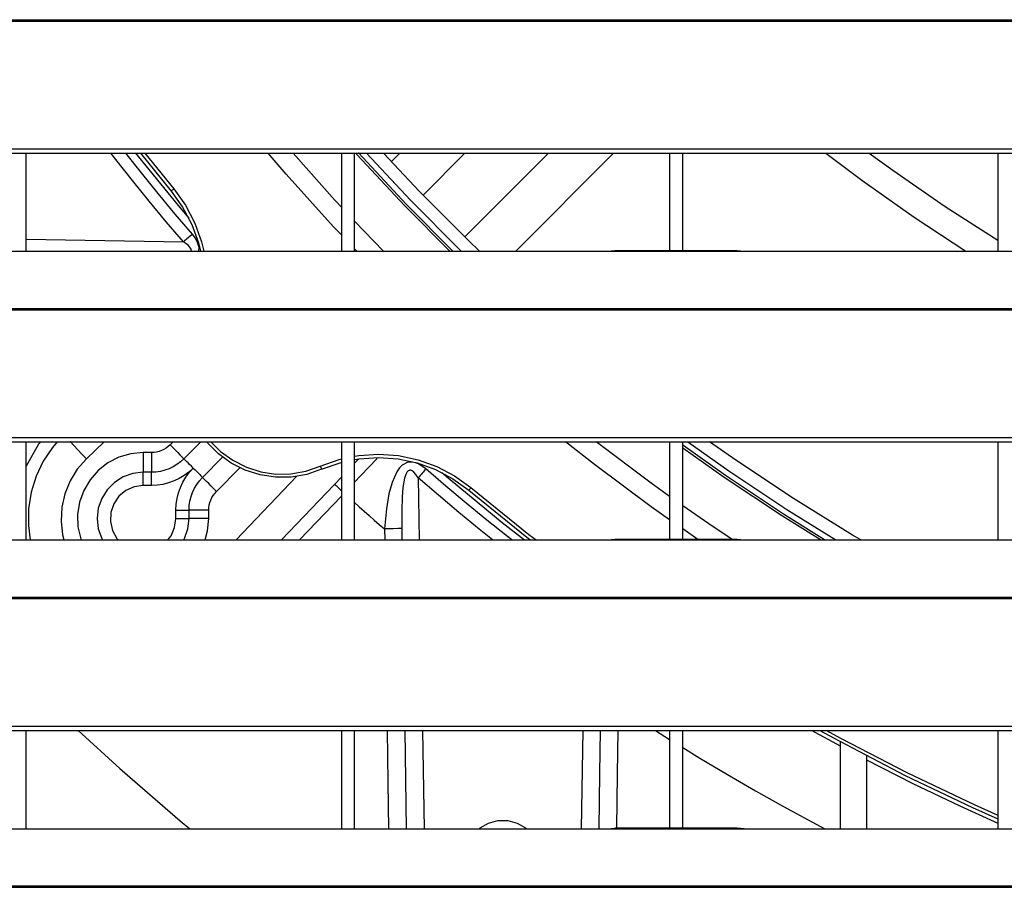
# Model space of a CAD drawing. Header units: millimetres. Extents: x 0 to 39025, y -31299 to 8400.
# Tile 263 of 382: x 6740 to 6890, y 6361 to 6493. Entities that reach past the tile are written whole.
import ezdxf

# ---------------------------------------------------------------- set-up
doc = ezdxf.new("R2010")
doc.units = ezdxf.units.MM

# ---------------------------------------------------------------- blocks, each defined once
blk = doc.blocks.new('*U55')
at = {"lineweight": 25}
for points in [[(16.21, 480.78), (16.21, 480.78), (1133.33, 480.78), (1133.33, 480.78)], [(16.21, 480.56), (16.21, 480.56), (1133.33, 480.56), (1133.33, 480.56)], [(7.21, 461.13), (7.21, 461.13), (1142.79, 461.13), (1142.79, 461.13)], [(7.21, 460.48), (7.21, 460.48), (1142.79, 460.48), (1142.79, 460.48)], [(137, 445.52), (137, 445.52), (137, 460.48), (137, 460.48)], [(154.4, 460.48), (154.4, 460.48), (159.08, 454.68), (159.08, 454.68)], [(155.05, 460.48), (155.05, 460.48), (159.47, 455), (159.47, 455)], [(185, 460.48), (185, 460.48), (185, 445.52), (185, 445.52)], [(187, 445.52), (187, 445.52), (187, 460.48), (187, 460.48)], [(192.63, 459.18), (192.63, 459.18), (193.91, 460.48), (193.91, 460.48)], [(197.46, 454.08), (197.46, 454.08), (203.82, 460.48), (203.82, 460.48)], [(203.82, 447.69), (203.82, 447.69), (216.54, 460.48), (216.54, 460.48)], [(211.56, 445.52), (211.56, 445.52), (226.45, 460.48), (226.45, 460.48)], [(235, 460.48), (235, 460.48), (235, 445.6), (235, 445.6)], [(237, 445.6), (237, 445.6), (237, 460.48), (237, 460.48)], [(285, 460.48), (285, 460.48), (285, 445.52), (285, 445.52)], [(191.4, 445.52), (191.4, 445.52), (187, 450.11), (187, 450.11)], [(137, 447.35), (137, 447.35), (160.94, 446.93), (160.94, 446.93)], [(41.99, 445.52), (41.99, 445.52), (224.99, 445.52), (224.99, 445.52)], [(187.35, 445.52), (187.35, 445.52), (187, 445.89), (187, 445.89)], [(224.99, 445.52), (224.99, 445.52), (247, 445.52), (247, 445.52)], [(245.31, 445.6), (245.31, 445.6), (226.65, 445.6), (226.65, 445.6)], [(247, 445.52), (247, 445.52), (818, 445.52), (818, 445.52)], [(16.21, 436.81), (16.21, 436.81), (1133.33, 436.81), (1133.33, 436.81)], [(16.21, 436.59), (16.21, 436.59), (1133.33, 436.59), (1133.33, 436.59)], [(7.21, 417.16), (7.21, 417.16), (1142.79, 417.16), (1142.79, 417.16)], [(7.21, 416.51), (7.21, 416.51), (1142.79, 416.51), (1142.79, 416.51)], [(137, 401.55), (137, 401.55), (137, 416.51), (137, 416.51)], [(148.88, 416.51), (148.88, 416.51), (146.16, 413.9), (146.16, 413.9)], [(159.36, 416.51), (159.36, 416.51), (158.9, 416.04), (158.9, 416.04)], [(163.6, 416.51), (163.6, 416.51), (161.02, 413.91), (161.02, 413.91)], [(185, 416.51), (185, 416.51), (185, 401.55), (185, 401.55)], [(187, 401.55), (187, 401.55), (187, 416.51), (187, 416.51)], [(235, 416.51), (235, 416.51), (235, 401.63), (235, 401.63)], [(237, 401.63), (237, 401.63), (237, 416.51), (237, 416.51)], [(285, 416.51), (285, 416.51), (285, 401.55), (285, 401.55)], [(156.07, 414.87), (156.07, 414.87), (154.8, 414.87), (154.8, 414.87)], [(163.84, 411.07), (163.84, 411.07), (166.91, 414.15), (166.91, 414.15)], [(165.97, 408.93), (165.97, 408.93), (169.55, 412.53), (169.55, 412.53)], [(187, 413.24), (187, 413.24), (187.64, 413.91), (187.64, 413.91)], [(156.07, 411.85), (156.07, 411.85), (154.8, 411.85), (154.8, 411.85)], [(168.98, 401.55), (168.98, 401.55), (178.16, 411.22), (178.16, 411.22)], [(175.9, 401.55), (175.9, 401.55), (185, 411.13), (185, 411.13)], [(156.07, 409.84), (156.07, 409.84), (154.8, 409.84), (154.8, 409.84)], [(196.69, 410.99), (196.69, 410.99), (196.86, 401.55), (196.86, 401.55)], [(178.65, 401.55), (178.65, 401.55), (185, 408.22), (185, 408.22)], [(159.79, 404.81), (159.79, 404.81), (159.79, 406.1), (159.79, 406.1)], [(161.8, 404.81), (161.8, 404.81), (161.8, 406.1), (161.8, 406.1)], [(164.8, 404.81), (164.8, 404.81), (164.8, 406.1), (164.8, 406.1)], [(191.58, 403.24), (191.58, 403.24), (191.6, 401.55), (191.6, 401.55)], [(194.19, 403.27), (194.19, 403.27), (194.22, 401.55), (194.22, 401.55)], [(239.31, 401.63), (239.31, 401.63), (237, 403.22), (237, 403.22)], [(41.99, 401.55), (41.99, 401.55), (224.99, 401.55), (224.99, 401.55)], [(224.99, 401.55), (224.99, 401.55), (247, 401.55), (247, 401.55)], [(245.31, 401.63), (245.31, 401.63), (226.65, 401.63), (226.65, 401.63)], [(247, 401.55), (247, 401.55), (818, 401.55), (818, 401.55)], [(16.21, 392.83), (16.21, 392.83), (1133.33, 392.83), (1133.33, 392.83)], [(16.21, 392.61), (16.21, 392.61), (1133.33, 392.61), (1133.33, 392.61)], [(7.21, 373.19), (7.21, 373.19), (1142.79, 373.19), (1142.79, 373.19)], [(7.21, 372.53), (7.21, 372.53), (1142.79, 372.53), (1142.79, 372.53)], [(137, 357.57), (137, 357.57), (137, 372.53), (137, 372.53)], [(185, 372.53), (185, 372.53), (185, 357.57), (185, 357.57)], [(187, 357.57), (187, 357.57), (187, 372.53), (187, 372.53)], [(194.66, 372.53), (194.66, 372.53), (194.88, 357.57), (194.88, 357.57)], [(197.37, 372.53), (197.37, 372.53), (197.63, 357.57), (197.63, 357.57)], [(221.58, 357.57), (221.58, 357.57), (221.84, 372.53), (221.84, 372.53)], [(232.84, 372.53), (232.84, 372.53), (235, 371.17), (235, 371.17)], [(235, 372.53), (235, 372.53), (235, 357.65), (235, 357.65)], [(237, 357.65), (237, 357.65), (237, 372.53), (237, 372.53)], [(256.68, 372.53), (256.68, 372.53), (261, 370.17), (261, 370.17)], [(285, 372.53), (285, 372.53), (285, 357.57), (285, 357.57)], [(261, 370.84), (261, 370.84), (261, 357.57), (261, 357.57)], [(265, 368.71), (265, 368.71), (265, 357.57), (265, 357.57)], [(41.99, 357.57), (41.99, 357.57), (224.99, 357.57), (224.99, 357.57)], [(224.99, 357.57), (224.99, 357.57), (247, 357.57), (247, 357.57)], [(245.31, 357.65), (245.31, 357.65), (226.65, 357.65), (226.65, 357.65)], [(247, 357.57), (247, 357.57), (818, 357.57), (818, 357.57)], [(16.21, 348.87), (16.21, 348.87), (1133.33, 348.87), (1133.33, 348.87)], [(16.21, 348.65), (16.21, 348.65), (1133.33, 348.65), (1133.33, 348.65)]]:
    blk.add_open_spline(points, degree=3, dxfattribs=at)
for points, knots in [([(160.94, 446.93), (160.94, 446.93), (158.31, 450.02), (158.31, 450.02), (158.31, 450.02), (155.72, 453.15), (155.72, 453.15), (155.72, 453.15), (153.17, 456.3), (153.17, 456.3), (153.17, 456.3), (150.64, 459.49), (150.64, 459.49), (150.64, 459.49), (149.87, 460.48), (149.87, 460.48)], [0, 0, 0, 0, 1, 1, 1, 2, 2, 2, 3, 3, 3, 4, 4, 4, 5, 5, 5, 5]), ([(162.31, 448.11), (162.31, 448.11), (159.69, 451.19), (159.69, 451.19), (159.69, 451.19), (157.11, 454.3), (157.11, 454.3), (157.11, 454.3), (154.57, 457.44), (154.57, 457.44), (154.57, 457.44), (152.16, 460.48), (152.16, 460.48)], [0, 0, 0, 0, 1, 1, 1, 2, 2, 2, 3, 3, 3, 4, 4, 4, 4]), ([(153.66, 460.48), (153.66, 460.48), (160.13, 452.5), (160.13, 452.5), (160.13, 452.5), (161.75, 450.57), (161.75, 450.57)], [0, 0, 0, 0, 1, 1, 1, 2, 2, 2, 2]), ([(185, 448), (185, 448), (183.82, 449.26), (183.82, 449.26), (183.82, 449.26), (176.6, 457.26), (176.6, 457.26), (176.6, 457.26), (173.83, 460.48), (173.83, 460.48)], [0, 0, 0, 0, 1, 1, 1, 2, 2, 2, 3, 3, 3, 3]), ([(185, 452.25), (185, 452.25), (184.03, 453.31), (184.03, 453.31), (184.03, 453.31), (177.65, 460.48), (177.65, 460.48)], [0, 0, 0, 0, 1, 1, 1, 2, 2, 2, 2]), ([(201.51, 445.52), (201.51, 445.52), (194.65, 452.43), (194.65, 452.43), (194.65, 452.43), (187.38, 460.24), (187.38, 460.24), (187.38, 460.24), (187.17, 460.48), (187.17, 460.48)], [0, 0, 0, 0, 1, 1, 1, 2, 2, 2, 3, 3, 3, 3]), ([(201.99, 445.52), (201.99, 445.52), (194.9, 452.67), (194.9, 452.67), (194.9, 452.67), (187.64, 460.47), (187.64, 460.47), (187.64, 460.47), (187.62, 460.48), (187.62, 460.48)], [0, 0, 0, 0, 1, 1, 1, 2, 2, 2, 3, 3, 3, 3]), ([(188.82, 460.48), (188.82, 460.48), (195.53, 453.29), (195.53, 453.29), (195.53, 453.29), (203.02, 445.76), (203.02, 445.76), (203.02, 445.76), (203.27, 445.52), (203.27, 445.52)], [0, 0, 0, 0, 1, 1, 1, 2, 2, 2, 3, 3, 3, 3]), ([(206.06, 445.52), (206.06, 445.52), (204.37, 447.15), (204.37, 447.15), (204.37, 447.15), (196.92, 454.64), (196.92, 454.64), (196.92, 454.64), (191.44, 460.48), (191.44, 460.48)], [0, 0, 0, 0, 1, 1, 1, 2, 2, 2, 3, 3, 3, 3]), ([(258.8, 460.48), (258.8, 460.48), (264.3, 456.32), (264.3, 456.32), (264.3, 456.32), (272.26, 450.69), (272.26, 450.69), (272.26, 450.69), (280.13, 445.52), (280.13, 445.52)], [0, 0, 0, 0, 1, 1, 1, 2, 2, 2, 3, 3, 3, 3]), ([(265.43, 460.48), (265.43, 460.48), (269.01, 457.86), (269.01, 457.86), (269.01, 457.86), (277, 452.33), (277, 452.33), (277, 452.33), (285, 447.22), (285, 447.22)], [0, 0, 0, 0, 1, 1, 1, 2, 2, 2, 3, 3, 3, 3]), ([(159.47, 455), (159.47, 455), (159.39, 454.94), (159.39, 454.94), (159.39, 454.94), (159.32, 454.88), (159.32, 454.88), (159.32, 454.88), (159.25, 454.82), (159.25, 454.82), (159.25, 454.82), (159.19, 454.77), (159.19, 454.77), (159.19, 454.77), (159.15, 454.74), (159.15, 454.74), (159.15, 454.74), (159.11, 454.7), (159.11, 454.7), (159.11, 454.7), (159.09, 454.69), (159.09, 454.69), (159.09, 454.69), (159.08, 454.68), (159.08, 454.68)], [0, 0, 0, 0, 1, 1, 1, 2, 2, 2, 3, 3, 3, 4, 4, 4, 5, 5, 5, 6, 6, 6, 7, 7, 7, 8, 8, 8, 8]), ([(159.08, 454.68), (159.08, 454.68), (160.82, 452.25), (160.82, 452.25), (160.82, 452.25), (162.21, 449.6), (162.21, 449.6), (162.21, 449.6), (163.22, 446.79), (163.22, 446.79), (163.22, 446.79), (163.54, 445.52), (163.54, 445.52)], [0, 0, 0, 0, 1, 1, 1, 2, 2, 2, 3, 3, 3, 4, 4, 4, 4]), ([(159.47, 455), (159.47, 455), (161.24, 452.52), (161.24, 452.52), (161.24, 452.52), (162.67, 449.81), (162.67, 449.81), (162.67, 449.81), (163.7, 446.93), (163.7, 446.93), (163.7, 446.93), (164.05, 445.52), (164.05, 445.52)], [0, 0, 0, 0, 1, 1, 1, 2, 2, 2, 3, 3, 3, 4, 4, 4, 4]), ([(162.31, 448.11), (162.31, 448.11), (162.15, 447.98), (162.15, 447.98), (162.15, 447.98), (162, 447.84), (162, 447.84), (162, 447.84), (161.83, 447.69), (161.83, 447.69), (161.83, 447.69), (161.66, 447.55), (161.66, 447.55), (161.66, 447.55), (161.48, 447.4), (161.48, 447.4), (161.48, 447.4), (161.3, 447.24), (161.3, 447.24), (161.3, 447.24), (161.13, 447.08), (161.13, 447.08), (161.13, 447.08), (160.94, 446.93), (160.94, 446.93)], [0, 0, 0, 0, 1, 1, 1, 2, 2, 2, 3, 3, 3, 4, 4, 4, 5, 5, 5, 6, 6, 6, 7, 7, 7, 8, 8, 8, 8]), ([(163.3, 445.52), (163.3, 445.52), (163.34, 446.08), (163.34, 446.08), (163.34, 446.08), (163.05, 446.99), (163.05, 446.99), (163.05, 446.99), (162.73, 447.55), (162.73, 447.55), (162.73, 447.55), (162.31, 448.11), (162.31, 448.11)], [0, 0, 0, 0, 1, 1, 1, 2, 2, 2, 3, 3, 3, 4, 4, 4, 4]), ([(162.08, 445.52), (162.08, 445.52), (162.09, 445.54), (162.09, 445.54), (162.09, 445.54), (162.12, 445.68), (162.12, 445.68), (162.12, 445.68), (162.1, 445.83), (162.1, 445.83), (162.1, 445.83), (162.02, 446.01), (162.02, 446.01), (162.02, 446.01), (161.89, 446.2), (161.89, 446.2), (161.89, 446.2), (161.69, 446.4), (161.69, 446.4), (161.69, 446.4), (160.94, 446.93), (160.94, 446.93)], [0, 0, 0, 0, 1, 1, 1, 2, 2, 2, 3, 3, 3, 4, 4, 4, 5, 5, 5, 6, 6, 6, 7, 7, 7, 7]), ([(224.99, 445.52), (224.99, 445.52), (226.12, 445.57), (226.12, 445.57), (226.12, 445.57), (226.65, 445.57), (226.65, 445.57)], [0, 0, 0, 0, 1, 1, 1, 2, 2, 2, 2]), ([(245.31, 445.58), (245.31, 445.58), (245.83, 445.57), (245.83, 445.57), (245.83, 445.57), (247, 445.52), (247, 445.52)], [0, 0, 0, 0, 1, 1, 1, 2, 2, 2, 2]), ([(139.21, 416.51), (139.21, 416.51), (138.87, 416.11), (138.87, 416.11), (138.87, 416.11), (137, 412.78), (137, 412.78)], [0, 0, 0, 0, 1, 1, 1, 2, 2, 2, 2]), ([(141.72, 416.51), (141.72, 416.51), (141.01, 415.65), (141.01, 415.65), (141.01, 415.65), (139.6, 413.53), (139.6, 413.53), (139.6, 413.53), (138.51, 411.24), (138.51, 411.24), (138.51, 411.24), (137.75, 408.8), (137.75, 408.8), (137.75, 408.8), (137.36, 406.29), (137.36, 406.29), (137.36, 406.29), (137.33, 403.74), (137.33, 403.74), (137.33, 403.74), (137.6, 401.55), (137.6, 401.55)], [0, 0, 0, 0, 1, 1, 1, 2, 2, 2, 3, 3, 3, 4, 4, 4, 5, 5, 5, 6, 6, 6, 7, 7, 7, 7]), ([(146.16, 413.9), (146.16, 413.9), (145.49, 414.61), (145.49, 414.61), (145.49, 414.61), (144.84, 415.29), (144.84, 415.29), (144.84, 415.29), (144.24, 415.92), (144.24, 415.92), (144.24, 415.92), (143.72, 416.47), (143.72, 416.47), (143.72, 416.47), (143.69, 416.51), (143.69, 416.51)], [0, 0, 0, 0, 1, 1, 1, 2, 2, 2, 3, 3, 3, 4, 4, 4, 5, 5, 5, 5]), ([(158.9, 416.04), (158.9, 416.04), (158.61, 415.78), (158.61, 415.78), (158.61, 415.78), (158.29, 415.54), (158.29, 415.54), (158.29, 415.54), (157.95, 415.34), (157.95, 415.34), (157.95, 415.34), (157.6, 415.17), (157.6, 415.17), (157.6, 415.17), (157.23, 415.04), (157.23, 415.04), (157.23, 415.04), (156.85, 414.94), (156.85, 414.94), (156.85, 414.94), (156.46, 414.88), (156.46, 414.88), (156.46, 414.88), (156.07, 414.87), (156.07, 414.87)], [0, 0, 0, 0, 1, 1, 1, 2, 2, 2, 3, 3, 3, 4, 4, 4, 5, 5, 5, 6, 6, 6, 7, 7, 7, 8, 8, 8, 8]), ([(158.9, 416.04), (158.9, 416.04), (159.31, 415.63), (159.31, 415.63), (159.31, 415.63), (159.71, 415.23), (159.71, 415.23), (159.71, 415.23), (160.08, 414.86), (160.08, 414.86), (160.08, 414.86), (160.4, 414.53), (160.4, 414.53), (160.4, 414.53), (160.66, 414.27), (160.66, 414.27), (160.66, 414.27), (160.86, 414.07), (160.86, 414.07), (160.86, 414.07), (160.98, 413.95), (160.98, 413.95), (160.98, 413.95), (161.02, 413.91), (161.02, 413.91)], [0, 0, 0, 0, 1, 1, 1, 2, 2, 2, 3, 3, 3, 4, 4, 4, 5, 5, 5, 6, 6, 6, 7, 7, 7, 8, 8, 8, 8]), ([(182, 412.31), (182, 412.31), (179.73, 411.53), (179.73, 411.53), (179.73, 411.53), (177.38, 411.12), (177.38, 411.12), (177.38, 411.12), (174.99, 411.09), (174.99, 411.09), (174.99, 411.09), (172.63, 411.45), (172.63, 411.45), (172.63, 411.45), (170.35, 412.17), (170.35, 412.17), (170.35, 412.17), (168.22, 413.25), (168.22, 413.25), (168.22, 413.25), (166.29, 414.66), (166.29, 414.66), (166.29, 414.66), (164.59, 416.36), (164.59, 416.36), (164.59, 416.36), (164.47, 416.51), (164.47, 416.51)], [0, 0, 0, 0, 1, 1, 1, 2, 2, 2, 3, 3, 3, 4, 4, 4, 5, 5, 5, 6, 6, 6, 7, 7, 7, 8, 8, 8, 9, 9, 9, 9]), ([(165.13, 416.51), (165.13, 416.51), (166.61, 415.04), (166.61, 415.04), (166.61, 415.04), (168.48, 413.68), (168.48, 413.68), (168.48, 413.68), (170.54, 412.64), (170.54, 412.64), (170.54, 412.64), (172.74, 411.94), (172.74, 411.94), (172.74, 411.94), (175.03, 411.59), (175.03, 411.59), (175.03, 411.59), (177.33, 411.62), (177.33, 411.62), (177.33, 411.62), (179.61, 412.02), (179.61, 412.02), (179.61, 412.02), (181.79, 412.77), (181.79, 412.77)], [0, 0, 0, 0, 1, 1, 1, 2, 2, 2, 3, 3, 3, 4, 4, 4, 5, 5, 5, 6, 6, 6, 7, 7, 7, 8, 8, 8, 8]), ([(235, 404.61), (235, 404.61), (232.22, 406.59), (232.22, 406.59), (232.22, 406.59), (223.59, 413.03), (223.59, 413.03), (223.59, 413.03), (219.16, 416.51), (219.16, 416.51)], [0, 0, 0, 0, 1, 1, 1, 2, 2, 2, 3, 3, 3, 3]), ([(235, 408.18), (235, 408.18), (232.18, 410.22), (232.18, 410.22), (232.18, 410.22), (223.84, 416.51), (223.84, 416.51)], [0, 0, 0, 0, 1, 1, 1, 2, 2, 2, 2]), ([(258.62, 401.55), (258.62, 401.55), (252.37, 405.46), (252.37, 405.46), (252.37, 405.46), (243.51, 411.35), (243.51, 411.35), (243.51, 411.35), (237, 415.97), (237, 415.97)], [0, 0, 0, 0, 1, 1, 1, 2, 2, 2, 3, 3, 3, 3]), ([(257.97, 401.55), (257.97, 401.55), (252.19, 405.17), (252.19, 405.17), (252.19, 405.17), (243.32, 411.07), (243.32, 411.07), (243.32, 411.07), (237, 415.55), (237, 415.55)], [0, 0, 0, 0, 1, 1, 1, 2, 2, 2, 3, 3, 3, 3]), ([(237.77, 416.51), (237.77, 416.51), (244.02, 412.09), (244.02, 412.09), (244.02, 412.09), (252.85, 406.21), (252.85, 406.21), (252.85, 406.21), (260.34, 401.55), (260.34, 401.55)], [0, 0, 0, 0, 1, 1, 1, 2, 2, 2, 3, 3, 3, 3]), ([(264.13, 401.55), (264.13, 401.55), (262.86, 402.29), (262.86, 402.29), (262.86, 402.29), (253.89, 407.85), (253.89, 407.85), (253.89, 407.85), (245.11, 413.69), (245.11, 413.69), (245.11, 413.69), (241.09, 416.51), (241.09, 416.51)], [0, 0, 0, 0, 1, 1, 1, 2, 2, 2, 3, 3, 3, 4, 4, 4, 4]), ([(154.8, 414.87), (154.8, 414.87), (152.92, 414.68), (152.92, 414.68), (152.92, 414.68), (151.12, 414.16), (151.12, 414.16), (151.12, 414.16), (149.44, 413.3), (149.44, 413.3), (149.44, 413.3), (147.95, 412.14), (147.95, 412.14), (147.95, 412.14), (146.71, 410.72), (146.71, 410.72), (146.71, 410.72), (145.75, 409.09), (145.75, 409.09), (145.75, 409.09), (145.11, 407.31), (145.11, 407.31), (145.11, 407.31), (144.82, 405.44), (144.82, 405.44), (144.82, 405.44), (144.88, 403.56), (144.88, 403.56), (144.88, 403.56), (145.29, 401.71), (145.29, 401.71), (145.29, 401.71), (145.34, 401.55), (145.34, 401.55)], [0, 0, 0, 0, 1, 1, 1, 2, 2, 2, 3, 3, 3, 4, 4, 4, 5, 5, 5, 6, 6, 6, 7, 7, 7, 8, 8, 8, 9, 9, 9, 10, 10, 10, 11, 11, 11, 11]), ([(154.8, 414.87), (154.8, 414.87), (154.8, 414.28), (154.8, 414.28), (154.8, 414.28), (154.8, 413.71), (154.8, 413.71), (154.8, 413.71), (154.8, 413.19), (154.8, 413.19), (154.8, 413.19), (154.8, 412.73), (154.8, 412.73), (154.8, 412.73), (154.8, 412.36), (154.8, 412.36), (154.8, 412.36), (154.8, 412.08), (154.8, 412.08), (154.8, 412.08), (154.8, 411.91), (154.8, 411.91), (154.8, 411.91), (154.8, 411.85), (154.8, 411.85)], [0, 0, 0, 0, 1, 1, 1, 2, 2, 2, 3, 3, 3, 4, 4, 4, 5, 5, 5, 6, 6, 6, 7, 7, 7, 8, 8, 8, 8]), ([(156.07, 414.87), (156.07, 414.87), (156.07, 414.28), (156.07, 414.28), (156.07, 414.28), (156.07, 413.71), (156.07, 413.71), (156.07, 413.71), (156.07, 413.19), (156.07, 413.19), (156.07, 413.19), (156.07, 412.73), (156.07, 412.73), (156.07, 412.73), (156.07, 412.36), (156.07, 412.36), (156.07, 412.36), (156.07, 412.08), (156.07, 412.08), (156.07, 412.08), (156.07, 411.91), (156.07, 411.91), (156.07, 411.91), (156.07, 411.85), (156.07, 411.85)], [0, 0, 0, 0, 1, 1, 1, 2, 2, 2, 3, 3, 3, 4, 4, 4, 5, 5, 5, 6, 6, 6, 7, 7, 7, 8, 8, 8, 8]), ([(187, 414.31), (187, 414.31), (187.65, 414.41), (187.65, 414.41), (187.65, 414.41), (190.68, 414.62), (190.68, 414.62), (190.68, 414.62), (193.72, 414.4), (193.72, 414.4), (193.72, 414.4), (196.7, 413.76), (196.7, 413.76), (196.7, 413.76), (199.57, 412.72), (199.57, 412.72), (199.57, 412.72), (202.25, 411.29), (202.25, 411.29), (202.25, 411.29), (204.73, 409.51), (204.73, 409.51)], [0, 0, 0, 0, 1, 1, 1, 2, 2, 2, 3, 3, 3, 4, 4, 4, 5, 5, 5, 6, 6, 6, 7, 7, 7, 7]), ([(187, 413.81), (187, 413.81), (187.71, 413.92), (187.71, 413.92), (187.71, 413.92), (190.68, 414.12), (190.68, 414.12), (190.68, 414.12), (193.65, 413.9), (193.65, 413.9), (193.65, 413.9), (196.56, 413.28), (196.56, 413.28), (196.56, 413.28), (199.36, 412.26), (199.36, 412.26), (199.36, 412.26), (201.99, 410.87), (201.99, 410.87), (201.99, 410.87), (204.41, 409.12), (204.41, 409.12)], [0, 0, 0, 0, 1, 1, 1, 2, 2, 2, 3, 3, 3, 4, 4, 4, 5, 5, 5, 6, 6, 6, 7, 7, 7, 7]), ([(146.16, 413.9), (146.16, 413.9), (144.77, 412.32), (144.77, 412.32), (144.77, 412.32), (143.67, 410.53), (143.67, 410.53), (143.67, 410.53), (142.88, 408.58), (142.88, 408.58), (142.88, 408.58), (142.42, 406.53), (142.42, 406.53), (142.42, 406.53), (142.3, 404.43), (142.3, 404.43), (142.3, 404.43), (142.54, 402.34), (142.54, 402.34), (142.54, 402.34), (142.73, 401.55), (142.73, 401.55)], [0, 0, 0, 0, 1, 1, 1, 2, 2, 2, 3, 3, 3, 4, 4, 4, 5, 5, 5, 6, 6, 6, 7, 7, 7, 7]), ([(161.02, 413.91), (161.02, 413.91), (160.51, 413.45), (160.51, 413.45), (160.51, 413.45), (159.96, 413.04), (159.96, 413.04), (159.96, 413.04), (159.37, 412.68), (159.37, 412.68), (159.37, 412.68), (158.75, 412.39), (158.75, 412.39), (158.75, 412.39), (158.1, 412.15), (158.1, 412.15), (158.1, 412.15), (157.44, 411.98), (157.44, 411.98), (157.44, 411.98), (156.75, 411.88), (156.75, 411.88), (156.75, 411.88), (156.07, 411.85), (156.07, 411.85)], [0, 0, 0, 0, 1, 1, 1, 2, 2, 2, 3, 3, 3, 4, 4, 4, 5, 5, 5, 6, 6, 6, 7, 7, 7, 8, 8, 8, 8]), ([(162.43, 412.48), (162.43, 412.48), (162.16, 412.77), (162.16, 412.77), (162.16, 412.77), (161.89, 413.03), (161.89, 413.03), (161.89, 413.03), (161.65, 413.28), (161.65, 413.28), (161.65, 413.28), (161.43, 413.49), (161.43, 413.49), (161.43, 413.49), (161.25, 413.67), (161.25, 413.67), (161.25, 413.67), (161.13, 413.8), (161.13, 413.8), (161.13, 413.8), (161.04, 413.88), (161.04, 413.88), (161.04, 413.88), (161.02, 413.91), (161.02, 413.91)], [0, 0, 0, 0, 1, 1, 1, 2, 2, 2, 3, 3, 3, 4, 4, 4, 5, 5, 5, 6, 6, 6, 7, 7, 7, 8, 8, 8, 8]), ([(181.79, 412.77), (181.79, 412.77), (184.67, 413.8), (184.67, 413.8), (184.67, 413.8), (185, 413.89), (185, 413.89)], [0, 0, 0, 0, 1, 1, 1, 2, 2, 2, 2]), ([(181.79, 412.77), (181.79, 412.77), (181.84, 412.68), (181.84, 412.68), (181.84, 412.68), (181.87, 412.6), (181.87, 412.6), (181.87, 412.6), (181.91, 412.51), (181.91, 412.51), (181.91, 412.51), (181.93, 412.45), (181.93, 412.45), (181.93, 412.45), (181.96, 412.39), (181.96, 412.39), (181.96, 412.39), (181.98, 412.34), (181.98, 412.34), (181.98, 412.34), (181.99, 412.32), (181.99, 412.32), (181.99, 412.32), (182, 412.31), (182, 412.31)], [0, 0, 0, 0, 1, 1, 1, 2, 2, 2, 3, 3, 3, 4, 4, 4, 5, 5, 5, 6, 6, 6, 7, 7, 7, 8, 8, 8, 8]), ([(182, 412.31), (182, 412.31), (184.8, 413.31), (184.8, 413.31), (184.8, 413.31), (185, 413.36), (185, 413.36)], [0, 0, 0, 0, 1, 1, 1, 2, 2, 2, 2]), ([(187, 410.34), (187, 410.34), (187.95, 411.34), (187.95, 411.34), (187.95, 411.34), (190.39, 413.92), (190.39, 413.92), (190.39, 413.92), (190.4, 413.95), (190.4, 413.95)], [0, 0, 0, 0, 1, 1, 1, 2, 2, 2, 3, 3, 3, 3]), ([(197.87, 412.36), (197.87, 412.36), (196.76, 413.12), (196.76, 413.12), (196.76, 413.12), (196.3, 413.3), (196.3, 413.3), (196.3, 413.3), (195.85, 413.4), (195.85, 413.4), (195.85, 413.4), (195.05, 413.35), (195.05, 413.35), (195.05, 413.35), (194.28, 412.95), (194.28, 412.95), (194.28, 412.95), (193.84, 412.51), (193.84, 412.51), (193.84, 412.51), (193.43, 411.93), (193.43, 411.93), (193.43, 411.93), (192.72, 410.32), (192.72, 410.32), (192.72, 410.32), (192.25, 408.55), (192.25, 408.55), (192.25, 408.55), (191.86, 406.27), (191.86, 406.27), (191.86, 406.27), (191.56, 403.24), (191.56, 403.24)], [0, 0, 0, 0, 1, 1, 1, 2, 2, 2, 3, 3, 3, 4, 4, 4, 5, 5, 5, 6, 6, 6, 7, 7, 7, 8, 8, 8, 9, 9, 9, 10, 10, 10, 11, 11, 11, 11]), ([(154.8, 411.85), (154.8, 411.85), (153.24, 411.68), (153.24, 411.68), (153.24, 411.68), (151.76, 411.15), (151.76, 411.15), (151.76, 411.15), (150.43, 410.31), (150.43, 410.31), (150.43, 410.31), (149.32, 409.2), (149.32, 409.2), (149.32, 409.2), (148.49, 407.87), (148.49, 407.87), (148.49, 407.87), (147.97, 406.38), (147.97, 406.38), (147.97, 406.38), (147.8, 404.81), (147.8, 404.81), (147.8, 404.81), (147.97, 403.24), (147.97, 403.24), (147.97, 403.24), (148.49, 401.76), (148.49, 401.76), (148.49, 401.76), (148.6, 401.55), (148.6, 401.55)], [0, 0, 0, 0, 1, 1, 1, 2, 2, 2, 3, 3, 3, 4, 4, 4, 5, 5, 5, 6, 6, 6, 7, 7, 7, 8, 8, 8, 9, 9, 9, 10, 10, 10, 10]), ([(154.8, 409.84), (154.8, 409.84), (154.8, 410.23), (154.8, 410.23), (154.8, 410.23), (154.8, 410.61), (154.8, 410.61), (154.8, 410.61), (154.8, 410.95), (154.8, 410.95), (154.8, 410.95), (154.8, 411.26), (154.8, 411.26), (154.8, 411.26), (154.8, 411.51), (154.8, 411.51), (154.8, 411.51), (154.8, 411.7), (154.8, 411.7), (154.8, 411.7), (154.8, 411.81), (154.8, 411.81), (154.8, 411.81), (154.8, 411.85), (154.8, 411.85)], [0, 0, 0, 0, 1, 1, 1, 2, 2, 2, 3, 3, 3, 4, 4, 4, 5, 5, 5, 6, 6, 6, 7, 7, 7, 8, 8, 8, 8]), ([(162.43, 412.48), (162.43, 412.48), (161.78, 411.89), (161.78, 411.89), (161.78, 411.89), (161.07, 411.36), (161.07, 411.36), (161.07, 411.36), (160.31, 410.91), (160.31, 410.91), (160.31, 410.91), (159.51, 410.53), (159.51, 410.53), (159.51, 410.53), (158.68, 410.23), (158.68, 410.23), (158.68, 410.23), (157.83, 410.01), (157.83, 410.01), (157.83, 410.01), (156.95, 409.88), (156.95, 409.88), (156.95, 409.88), (156.07, 409.84), (156.07, 409.84)], [0, 0, 0, 0, 1, 1, 1, 2, 2, 2, 3, 3, 3, 4, 4, 4, 5, 5, 5, 6, 6, 6, 7, 7, 7, 8, 8, 8, 8]), ([(156.07, 409.84), (156.07, 409.84), (156.07, 410.23), (156.07, 410.23), (156.07, 410.23), (156.07, 410.61), (156.07, 410.61), (156.07, 410.61), (156.07, 410.95), (156.07, 410.95), (156.07, 410.95), (156.07, 411.26), (156.07, 411.26), (156.07, 411.26), (156.07, 411.51), (156.07, 411.51), (156.07, 411.51), (156.07, 411.7), (156.07, 411.7), (156.07, 411.7), (156.07, 411.81), (156.07, 411.81), (156.07, 411.81), (156.07, 411.85), (156.07, 411.85)], [0, 0, 0, 0, 1, 1, 1, 2, 2, 2, 3, 3, 3, 4, 4, 4, 5, 5, 5, 6, 6, 6, 7, 7, 7, 8, 8, 8, 8]), ([(159.79, 406.1), (159.79, 406.1), (159.84, 406.98), (159.84, 406.98), (159.84, 406.98), (159.97, 407.85), (159.97, 407.85), (159.97, 407.85), (160.18, 408.72), (160.18, 408.72), (160.18, 408.72), (160.49, 409.56), (160.49, 409.56), (160.49, 409.56), (160.86, 410.36), (160.86, 410.36), (160.86, 410.36), (161.31, 411.12), (161.31, 411.12), (161.31, 411.12), (161.84, 411.83), (161.84, 411.83), (161.84, 411.83), (162.43, 412.48), (162.43, 412.48)], [0, 0, 0, 0, 1, 1, 1, 2, 2, 2, 3, 3, 3, 4, 4, 4, 5, 5, 5, 6, 6, 6, 7, 7, 7, 8, 8, 8, 8]), ([(161.8, 406.1), (161.8, 406.1), (161.83, 406.78), (161.83, 406.78), (161.83, 406.78), (161.93, 407.46), (161.93, 407.46), (161.93, 407.46), (162.1, 408.14), (162.1, 408.14), (162.1, 408.14), (162.33, 408.78), (162.33, 408.78), (162.33, 408.78), (162.62, 409.41), (162.62, 409.41), (162.62, 409.41), (162.98, 410), (162.98, 410), (162.98, 410), (163.39, 410.56), (163.39, 410.56), (163.39, 410.56), (163.84, 411.07), (163.84, 411.07)], [0, 0, 0, 0, 1, 1, 1, 2, 2, 2, 3, 3, 3, 4, 4, 4, 5, 5, 5, 6, 6, 6, 7, 7, 7, 8, 8, 8, 8]), ([(162.43, 412.48), (162.43, 412.48), (162.71, 412.21), (162.71, 412.21), (162.71, 412.21), (162.98, 411.95), (162.98, 411.95), (162.98, 411.95), (163.22, 411.7), (163.22, 411.7), (163.22, 411.7), (163.43, 411.49), (163.43, 411.49), (163.43, 411.49), (163.61, 411.31), (163.61, 411.31), (163.61, 411.31), (163.74, 411.17), (163.74, 411.17), (163.74, 411.17), (163.82, 411.09), (163.82, 411.09), (163.82, 411.09), (163.84, 411.07), (163.84, 411.07)], [0, 0, 0, 0, 1, 1, 1, 2, 2, 2, 3, 3, 3, 4, 4, 4, 5, 5, 5, 6, 6, 6, 7, 7, 7, 8, 8, 8, 8]), ([(165.97, 408.93), (165.97, 408.93), (165.55, 409.35), (165.55, 409.35), (165.55, 409.35), (165.16, 409.75), (165.16, 409.75), (165.16, 409.75), (164.79, 410.12), (164.79, 410.12), (164.79, 410.12), (164.47, 410.44), (164.47, 410.44), (164.47, 410.44), (164.2, 410.71), (164.2, 410.71), (164.2, 410.71), (164.01, 410.9), (164.01, 410.9), (164.01, 410.9), (163.89, 411.02), (163.89, 411.02), (163.89, 411.02), (163.84, 411.07), (163.84, 411.07)], [0, 0, 0, 0, 1, 1, 1, 2, 2, 2, 3, 3, 3, 4, 4, 4, 5, 5, 5, 6, 6, 6, 7, 7, 7, 8, 8, 8, 8]), ([(196.69, 410.99), (196.69, 410.99), (196.36, 411.52), (196.36, 411.52), (196.36, 411.52), (196.04, 411.88), (196.04, 411.88), (196.04, 411.88), (195.81, 412.07), (195.81, 412.07), (195.81, 412.07), (195.6, 412.15), (195.6, 412.15), (195.6, 412.15), (195.45, 412.17), (195.45, 412.17), (195.45, 412.17), (195.31, 412.14), (195.31, 412.14), (195.31, 412.14), (195.17, 412.06), (195.17, 412.06), (195.17, 412.06), (195.03, 411.92), (195.03, 411.92), (195.03, 411.92), (194.81, 411.53), (194.81, 411.53), (194.81, 411.53), (194.63, 410.94), (194.63, 410.94), (194.63, 410.94), (194.39, 409.56), (194.39, 409.56), (194.39, 409.56), (194.26, 408.06), (194.26, 408.06), (194.26, 408.06), (194.19, 406.02), (194.19, 406.02), (194.19, 406.02), (194.19, 403.27), (194.19, 403.27)], [0, 0, 0, 0, 1, 1, 1, 2, 2, 2, 3, 3, 3, 4, 4, 4, 5, 5, 5, 6, 6, 6, 7, 7, 7, 8, 8, 8, 9, 9, 9, 10, 10, 10, 11, 11, 11, 12, 12, 12, 13, 13, 13, 14, 14, 14, 14]), ([(197.87, 412.36), (197.87, 412.36), (197.74, 412.21), (197.74, 412.21), (197.74, 412.21), (197.61, 412.05), (197.61, 412.05), (197.61, 412.05), (197.46, 411.88), (197.46, 411.88), (197.46, 411.88), (197.32, 411.71), (197.32, 411.71), (197.32, 411.71), (197.16, 411.53), (197.16, 411.53), (197.16, 411.53), (197.01, 411.36), (197.01, 411.36), (197.01, 411.36), (196.85, 411.17), (196.85, 411.17), (196.85, 411.17), (196.69, 410.99), (196.69, 410.99)], [0, 0, 0, 0, 1, 1, 1, 2, 2, 2, 3, 3, 3, 4, 4, 4, 5, 5, 5, 6, 6, 6, 7, 7, 7, 8, 8, 8, 8]), ([(210.96, 401.55), (210.96, 401.55), (210.3, 402.07), (210.3, 402.07), (210.3, 402.07), (207.15, 404.58), (207.15, 404.58), (207.15, 404.58), (204.03, 407.14), (204.03, 407.14), (204.03, 407.14), (200.94, 409.73), (200.94, 409.73), (200.94, 409.73), (197.87, 412.36), (197.87, 412.36)], [0, 0, 0, 0, 1, 1, 1, 2, 2, 2, 3, 3, 3, 4, 4, 4, 5, 5, 5, 5]), ([(200.32, 411.8), (200.32, 411.8), (201.56, 410.75), (201.56, 410.75), (201.56, 410.75), (209.51, 404.2), (209.51, 404.2), (209.51, 404.2), (212.88, 401.55), (212.88, 401.55)], [0, 0, 0, 0, 1, 1, 1, 2, 2, 2, 3, 3, 3, 3]), ([(154.8, 409.84), (154.8, 409.84), (153.43, 409.65), (153.43, 409.65), (153.43, 409.65), (152.17, 409.09), (152.17, 409.09), (152.17, 409.09), (151.1, 408.2), (151.1, 408.2), (151.1, 408.2), (150.32, 407.05), (150.32, 407.05), (150.32, 407.05), (149.88, 405.73), (149.88, 405.73), (149.88, 405.73), (149.82, 404.35), (149.82, 404.35), (149.82, 404.35), (150.14, 403), (150.14, 403), (150.14, 403), (150.81, 401.78), (150.81, 401.78), (150.81, 401.78), (151, 401.55), (151, 401.55)], [0, 0, 0, 0, 1, 1, 1, 2, 2, 2, 3, 3, 3, 4, 4, 4, 5, 5, 5, 6, 6, 6, 7, 7, 7, 8, 8, 8, 9, 9, 9, 9]), ([(183.97, 410.05), (183.97, 410.05), (184.07, 409.95), (184.07, 409.95), (184.07, 409.95), (184.2, 409.82), (184.2, 409.82), (184.2, 409.82), (184.39, 409.64), (184.39, 409.64), (184.39, 409.64), (184.62, 409.42), (184.62, 409.42), (184.62, 409.42), (184.88, 409.17), (184.88, 409.17), (184.88, 409.17), (185, 409.06), (185, 409.06)], [0, 0, 0, 0, 1, 1, 1, 2, 2, 2, 3, 3, 3, 4, 4, 4, 5, 5, 5, 6, 6, 6, 6]), ([(208.05, 401.55), (208.05, 401.55), (206.02, 403.17), (206.02, 403.17), (206.02, 403.17), (202.88, 405.74), (202.88, 405.74), (202.88, 405.74), (199.78, 408.35), (199.78, 408.35), (199.78, 408.35), (196.69, 410.99), (196.69, 410.99)], [0, 0, 0, 0, 1, 1, 1, 2, 2, 2, 3, 3, 3, 4, 4, 4, 4]), ([(204.73, 409.51), (204.73, 409.51), (204.67, 409.43), (204.67, 409.43), (204.67, 409.43), (204.6, 409.36), (204.6, 409.36), (204.6, 409.36), (204.55, 409.29), (204.55, 409.29), (204.55, 409.29), (204.51, 409.24), (204.51, 409.24), (204.51, 409.24), (204.46, 409.19), (204.46, 409.19), (204.46, 409.19), (204.43, 409.15), (204.43, 409.15), (204.43, 409.15), (204.41, 409.13), (204.41, 409.13), (204.41, 409.13), (204.41, 409.12), (204.41, 409.12)], [0, 0, 0, 0, 1, 1, 1, 2, 2, 2, 3, 3, 3, 4, 4, 4, 5, 5, 5, 6, 6, 6, 7, 7, 7, 8, 8, 8, 8]), ([(204.73, 409.51), (204.73, 409.51), (213.58, 402.38), (213.58, 402.38), (213.58, 402.38), (214.66, 401.55), (214.66, 401.55)], [0, 0, 0, 0, 1, 1, 1, 2, 2, 2, 2]), ([(164.8, 406.1), (164.8, 406.1), (164.82, 406.49), (164.82, 406.49), (164.82, 406.49), (164.87, 406.88), (164.87, 406.88), (164.87, 406.88), (164.97, 407.26), (164.97, 407.26), (164.97, 407.26), (165.1, 407.63), (165.1, 407.63), (165.1, 407.63), (165.27, 407.99), (165.27, 407.99), (165.27, 407.99), (165.47, 408.33), (165.47, 408.33), (165.47, 408.33), (165.71, 408.64), (165.71, 408.64), (165.71, 408.64), (165.97, 408.93), (165.97, 408.93)], [0, 0, 0, 0, 1, 1, 1, 2, 2, 2, 3, 3, 3, 4, 4, 4, 5, 5, 5, 6, 6, 6, 7, 7, 7, 8, 8, 8, 8]), ([(204.41, 409.12), (204.41, 409.12), (213.28, 401.98), (213.28, 401.98), (213.28, 401.98), (213.83, 401.55), (213.83, 401.55)], [0, 0, 0, 0, 1, 1, 1, 2, 2, 2, 2]), ([(187, 407.24), (187, 407.24), (187.71, 406.61), (187.71, 406.61), (187.71, 406.61), (188.47, 405.93), (188.47, 405.93), (188.47, 405.93), (189.24, 405.26), (189.24, 405.26), (189.24, 405.26), (190.01, 404.58), (190.01, 404.58), (190.01, 404.58), (190.78, 403.91), (190.78, 403.91), (190.78, 403.91), (191.56, 403.24), (191.56, 403.24)], [0, 0, 0, 0, 1, 1, 1, 2, 2, 2, 3, 3, 3, 4, 4, 4, 5, 5, 5, 6, 6, 6, 6]), ([(244.53, 401.63), (244.53, 401.63), (240.99, 404), (240.99, 404), (240.99, 404), (237, 406.76), (237, 406.76)], [0, 0, 0, 0, 1, 1, 1, 2, 2, 2, 2]), ([(159.79, 406.1), (159.79, 406.1), (160.19, 406.1), (160.19, 406.1), (160.19, 406.1), (160.56, 406.1), (160.56, 406.1), (160.56, 406.1), (160.91, 406.1), (160.91, 406.1), (160.91, 406.1), (161.21, 406.1), (161.21, 406.1), (161.21, 406.1), (161.46, 406.1), (161.46, 406.1), (161.46, 406.1), (161.64, 406.1), (161.64, 406.1), (161.64, 406.1), (161.76, 406.1), (161.76, 406.1), (161.76, 406.1), (161.8, 406.1), (161.8, 406.1)], [0, 0, 0, 0, 1, 1, 1, 2, 2, 2, 3, 3, 3, 4, 4, 4, 5, 5, 5, 6, 6, 6, 7, 7, 7, 8, 8, 8, 8]), ([(164.8, 406.1), (164.8, 406.1), (164.21, 406.1), (164.21, 406.1), (164.21, 406.1), (163.65, 406.1), (163.65, 406.1), (163.65, 406.1), (163.13, 406.1), (163.13, 406.1), (163.13, 406.1), (162.67, 406.1), (162.67, 406.1), (162.67, 406.1), (162.31, 406.1), (162.31, 406.1), (162.31, 406.1), (162.02, 406.1), (162.02, 406.1), (162.02, 406.1), (161.85, 406.1), (161.85, 406.1), (161.85, 406.1), (161.8, 406.1), (161.8, 406.1)], [0, 0, 0, 0, 1, 1, 1, 2, 2, 2, 3, 3, 3, 4, 4, 4, 5, 5, 5, 6, 6, 6, 7, 7, 7, 8, 8, 8, 8]), ([(158.59, 401.55), (158.59, 401.55), (159.05, 402.17), (159.05, 402.17), (159.05, 402.17), (159.6, 403.44), (159.6, 403.44), (159.6, 403.44), (159.79, 404.81), (159.79, 404.81)], [0, 0, 0, 0, 1, 1, 1, 2, 2, 2, 3, 3, 3, 3]), ([(159.79, 404.81), (159.79, 404.81), (160.19, 404.81), (160.19, 404.81), (160.19, 404.81), (160.56, 404.81), (160.56, 404.81), (160.56, 404.81), (160.91, 404.81), (160.91, 404.81), (160.91, 404.81), (161.21, 404.81), (161.21, 404.81), (161.21, 404.81), (161.46, 404.81), (161.46, 404.81), (161.46, 404.81), (161.64, 404.81), (161.64, 404.81), (161.64, 404.81), (161.76, 404.81), (161.76, 404.81), (161.76, 404.81), (161.8, 404.81), (161.8, 404.81)], [0, 0, 0, 0, 1, 1, 1, 2, 2, 2, 3, 3, 3, 4, 4, 4, 5, 5, 5, 6, 6, 6, 7, 7, 7, 8, 8, 8, 8]), ([(161, 401.55), (161, 401.55), (161.11, 401.76), (161.11, 401.76), (161.11, 401.76), (161.62, 403.24), (161.62, 403.24), (161.62, 403.24), (161.8, 404.81), (161.8, 404.81)], [0, 0, 0, 0, 1, 1, 1, 2, 2, 2, 3, 3, 3, 3]), ([(164.8, 404.81), (164.8, 404.81), (164.21, 404.81), (164.21, 404.81), (164.21, 404.81), (163.65, 404.81), (163.65, 404.81), (163.65, 404.81), (163.13, 404.81), (163.13, 404.81), (163.13, 404.81), (162.67, 404.81), (162.67, 404.81), (162.67, 404.81), (162.31, 404.81), (162.31, 404.81), (162.31, 404.81), (162.02, 404.81), (162.02, 404.81), (162.02, 404.81), (161.85, 404.81), (161.85, 404.81), (161.85, 404.81), (161.8, 404.81), (161.8, 404.81)], [0, 0, 0, 0, 1, 1, 1, 2, 2, 2, 3, 3, 3, 4, 4, 4, 5, 5, 5, 6, 6, 6, 7, 7, 7, 8, 8, 8, 8]), ([(164.25, 401.55), (164.25, 401.55), (164.62, 402.93), (164.62, 402.93), (164.62, 402.93), (164.8, 404.81), (164.8, 404.81)], [0, 0, 0, 0, 1, 1, 1, 2, 2, 2, 2]), ([(191.58, 403.24), (191.58, 403.24), (191.57, 403.24), (191.57, 403.24), (191.57, 403.24), (191.57, 403.24), (191.57, 403.24), (191.57, 403.24), (191.56, 403.24), (191.56, 403.24)], [0, 0, 0, 0, 1, 1, 1, 2, 2, 2, 3, 3, 3, 3]), ([(194.19, 403.27), (194.19, 403.27), (193.63, 403.27), (193.63, 403.27), (193.63, 403.27), (192.91, 403.25), (192.91, 403.25), (192.91, 403.25), (191.58, 403.24), (191.58, 403.24)], [0, 0, 0, 0, 1, 1, 1, 2, 2, 2, 3, 3, 3, 3]), ([(224.99, 401.55), (224.99, 401.55), (226.12, 401.6), (226.12, 401.6), (226.12, 401.6), (226.65, 401.6), (226.65, 401.6)], [0, 0, 0, 0, 1, 1, 1, 2, 2, 2, 2]), ([(245.31, 401.61), (245.31, 401.61), (245.83, 401.6), (245.83, 401.6), (245.83, 401.6), (247, 401.55), (247, 401.55)], [0, 0, 0, 0, 1, 1, 1, 2, 2, 2, 2]), ([(144.91, 372.53), (144.91, 372.53), (151.26, 366.75), (151.26, 366.75), (151.26, 366.75), (160.45, 358.79), (160.45, 358.79), (160.45, 358.79), (161.9, 357.57), (161.9, 357.57)], [0, 0, 0, 0, 1, 1, 1, 2, 2, 2, 3, 3, 3, 3]), ([(191.97, 372.53), (191.97, 372.53), (192.07, 364.61), (192.07, 364.61), (192.07, 364.61), (192.16, 357.57), (192.16, 357.57)], [0, 0, 0, 0, 1, 1, 1, 2, 2, 2, 2]), ([(224.27, 357.57), (224.27, 357.57), (224.39, 365.96), (224.39, 365.96), (224.39, 365.96), (224.49, 372.53), (224.49, 372.53)], [0, 0, 0, 0, 1, 1, 1, 2, 2, 2, 2]), ([(226.97, 357.65), (226.97, 357.65), (227.08, 365.88), (227.08, 365.88), (227.08, 365.88), (227.15, 372.53), (227.15, 372.53)], [0, 0, 0, 0, 1, 1, 1, 2, 2, 2, 2]), ([(257.89, 372.53), (257.89, 372.53), (260.83, 370.93), (260.83, 370.93), (260.83, 370.93), (270.91, 365.69), (270.91, 365.69), (270.91, 365.69), (281.17, 360.79), (281.17, 360.79), (281.17, 360.79), (285, 359.06), (285, 359.06)], [0, 0, 0, 0, 1, 1, 1, 2, 2, 2, 3, 3, 3, 4, 4, 4, 4]), ([(258.93, 372.53), (258.93, 372.53), (261.06, 371.37), (261.06, 371.37), (261.06, 371.37), (271.14, 366.14), (271.14, 366.14), (271.14, 366.14), (281.38, 361.25), (281.38, 361.25), (281.38, 361.25), (285, 359.61), (285, 359.61)], [0, 0, 0, 0, 1, 1, 1, 2, 2, 2, 3, 3, 3, 4, 4, 4, 4]), ([(237, 369.93), (237, 369.93), (239.61, 368.33), (239.61, 368.33), (239.61, 368.33), (243.83, 365.81), (243.83, 365.81), (243.83, 365.81), (248.07, 363.36), (248.07, 363.36), (248.07, 363.36), (252.35, 360.96), (252.35, 360.96), (252.35, 360.96), (256.66, 358.63), (256.66, 358.63), (256.66, 358.63), (258.66, 357.57), (258.66, 357.57)], [0, 0, 0, 0, 1, 1, 1, 2, 2, 2, 3, 3, 3, 4, 4, 4, 5, 5, 5, 6, 6, 6, 6]), ([(265, 368.05), (265, 368.05), (272.06, 364.47), (272.06, 364.47), (272.06, 364.47), (279.2, 361.05), (279.2, 361.05), (279.2, 361.05), (285, 358.42), (285, 358.42)], [0, 0, 0, 0, 1, 1, 1, 2, 2, 2, 3, 3, 3, 3]), ([(206, 357.57), (206, 357.57), (206.14, 357.68), (206.14, 357.68), (206.14, 357.68), (207.42, 358.43), (207.42, 358.43), (207.42, 358.43), (208.86, 358.82), (208.86, 358.82), (208.86, 358.82), (210.35, 358.82), (210.35, 358.82), (210.35, 358.82), (211.79, 358.43), (211.79, 358.43), (211.79, 358.43), (213.07, 357.68), (213.07, 357.68), (213.07, 357.68), (213.2, 357.57), (213.2, 357.57)], [0, 0, 0, 0, 1, 1, 1, 2, 2, 2, 3, 3, 3, 4, 4, 4, 5, 5, 5, 6, 6, 6, 7, 7, 7, 7]), ([(224.99, 357.57), (224.99, 357.57), (226.12, 357.62), (226.12, 357.62), (226.12, 357.62), (226.65, 357.63), (226.65, 357.63)], [0, 0, 0, 0, 1, 1, 1, 2, 2, 2, 2]), ([(245.31, 357.63), (245.31, 357.63), (245.83, 357.63), (245.83, 357.63), (245.83, 357.63), (247, 357.57), (247, 357.57)], [0, 0, 0, 0, 1, 1, 1, 2, 2, 2, 2])]:
    blk.add_open_spline(points, degree=3, knots=knots, dxfattribs=at)

msp = doc.modelspace()

# ---------------------------------------------------------------- block references
at = {"color": 1}
msp.add_blockref('*U55', (6603.64, 6012.43), dxfattribs=at)

doc.saveas('drawing.dxf')
